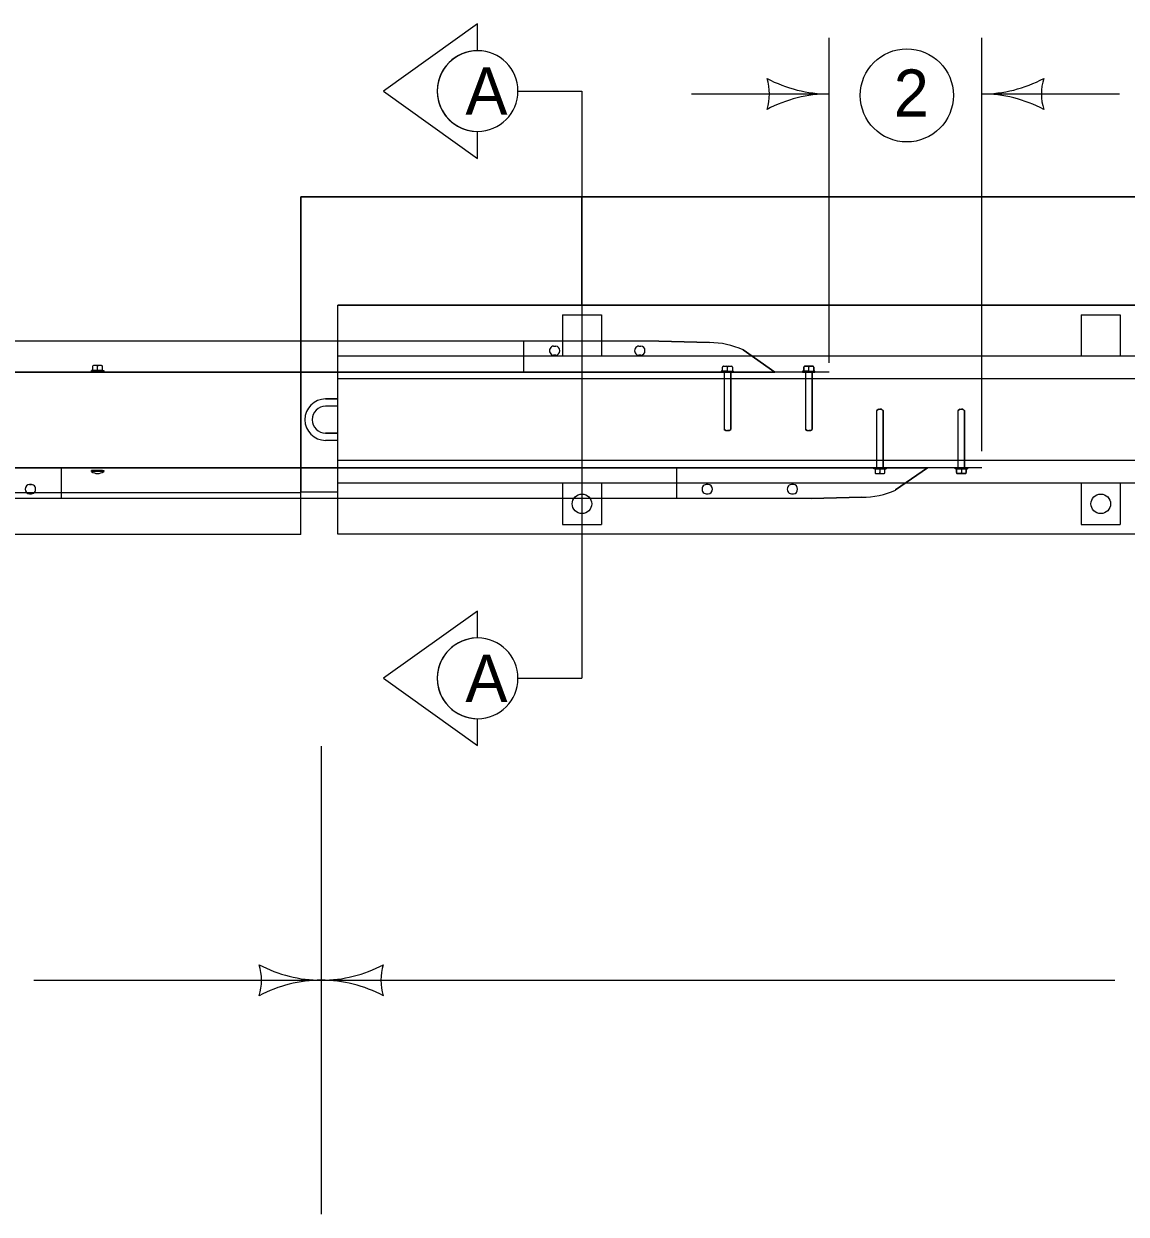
# Model space of a CAD drawing. Extents: x 10028 to 81668, y 3581 to 11018.
# Drawn here: x 14068.3 to 14423.4, y 8503.4 to 8886.8 of the extents above; entities that cross this region are included whole.
import ezdxf

# ---------------------------------------------------------------- set-up
doc = ezdxf.new("R2010")
doc.units = 0
for name, color, linetype in [('conPaving', 7, 'Continuous'), ('dsnCellsNorthArrow', 7, 'Continuous'), ('dsnTextTabulation', 7, 'Continuous'), ('Level 41', 7, 'Continuous'), ('Level 9', 7, 'Continuous')]:
    doc.layers.add(name, color=color, linetype=linetype)

msp = doc.modelspace()

# ---------------------------------------------------------------- linework, layer by layer
at = {"layer": 'conPaving'}
for p, q in [((14248.05, 8831.02), (14157.59, 8831.02)), ((14157.59, 8831.02), (14157.59, 8736.05)), ((14248.05, 8796.14), (14248.05, 8831.02)), ((14169.47, 8796.14), (14248.05, 8796.14)), ((14272.84, 8784.52), (13987.76, 8784.52)), ((14289.15, 8784.09), (14272.84, 8784.52)), ((14238.98, 8782.98), (14239.65, 8782.98)), ((14266.41, 8782.98), (14267.07, 8782.98)), ((14310.24, 8774.62), (14299.99, 8781.76)), ((14239.65, 8780.01), (14238.98, 8780.01)), ((14267.07, 8780.01), (14266.41, 8780.01)), ((14321.45, 8776.48), (14319.86, 8776.48)), ((14322.48, 8776.48), (14321.45, 8776.48)), ((13966.7, 8774.62), (14293.89, 8774.62)), ((14293.89, 8774.62), (14293.89, 8756.13)), ((14296.02, 8756.13), (14296.02, 8774.62)), ((14296.02, 8774.62), (14310.24, 8774.62)), ((14319.58, 8774.91), (14319.18, 8774.91)), ((14319.18, 8774.91), (14319.18, 8774.62)), ((14319.18, 8774.62), (14320.11, 8774.62)), ((14319.58, 8776.17), (14319.58, 8774.91)), ((14320.11, 8774.62), (14320.11, 8756.13)), ((14322.23, 8756.13), (14322.23, 8774.62)), ((14322.23, 8774.62), (14323.16, 8774.62)), ((14322.76, 8774.91), (14322.76, 8776.17)), ((14323.16, 8774.91), (14322.76, 8774.91)), ((14323.16, 8774.62), (14323.16, 8774.91)), ((14165.53, 8765.96), (14169.47, 8765.96)), ((14343.05, 8762.26), (14343.58, 8762.65)), ((14343.05, 8743.77), (14343.05, 8762.26)), ((14343.58, 8762.65), (14344.11, 8762.65)), ((14344.11, 8762.65), (14344.64, 8762.65)), ((14344.64, 8762.65), (14345.17, 8762.26)), ((14345.17, 8762.26), (14345.17, 8743.77)), ((14369.26, 8762.26), (14369.79, 8762.65)), ((14369.26, 8743.77), (14369.26, 8762.26)), ((14369.79, 8762.65), (14370.32, 8762.65)), ((14370.32, 8762.65), (14370.85, 8762.65)), ((14370.85, 8762.65), (14371.38, 8762.26)), ((14371.38, 8762.26), (14371.38, 8743.77)), ((14293.89, 8756.13), (14294.43, 8755.74)), ((14294.43, 8755.74), (14294.96, 8755.74)), ((14294.96, 8755.74), (14295.49, 8755.74)), ((14295.49, 8755.74), (14296.02, 8756.13)), ((14320.11, 8756.13), (14320.64, 8755.74)), ((14320.64, 8755.74), (14321.17, 8755.74)), ((14321.17, 8755.74), (14321.7, 8755.74)), ((14321.7, 8755.74), (14322.23, 8756.13)), ((14169.47, 8752.59), (14165.53, 8752.59)), ((14015.85, 8743.77), (14343.05, 8743.77)), ((14345.17, 8743.77), (14359.39, 8743.77)), ((14359.39, 8743.77), (14349.14, 8736.63)), ((14368.33, 8743.48), (14368.33, 8743.77)), ((14368.33, 8743.77), (14369.26, 8743.77)), ((14368.73, 8743.48), (14368.33, 8743.48)), ((14368.73, 8742.22), (14368.73, 8743.48)), ((14371.38, 8743.77), (14372.31, 8743.77)), ((14372.31, 8743.48), (14371.92, 8743.48)), ((14371.92, 8743.48), (14371.92, 8742.22)), ((14372.31, 8743.77), (14372.31, 8743.48)), ((14070.76, 8738.38), (14070.1, 8738.38)), ((14288.8, 8738.38), (14288.13, 8738.38)), ((14316.23, 8738.38), (14315.56, 8738.38)), ((14370.61, 8741.91), (14369.01, 8741.91)), ((14371.63, 8741.91), (14370.61, 8741.91)), ((14070.1, 8735.41), (14070.76, 8735.41)), ((14157.59, 8736.05), (14169.47, 8736.05)), ((14288.13, 8735.41), (14288.8, 8735.41)), ((14315.56, 8735.41), (14316.23, 8735.41)), ((14338.31, 8734.3), (14321.99, 8733.87)), ((14321.99, 8733.87), (14036.91, 8733.87))]:
    msp.add_line(p, q, dxfattribs=at)
for points in [[(14169.47, 8765.96), (14169.47, 8772.38), (14169.47, 8779.76), (14169.47, 8796.14)], [(14169.47, 8736.05), (14169.47, 8738.8), (14169.47, 8746.17), (14169.47, 8752.59)]]:
    msp.add_lwpolyline(points, dxfattribs=at)
for centre, radius, start, end in [((14165.53, 8759.28), 6.68, 90, 270), ((14092.06, 8745.29), 3.35, 233.5244, 306.4756)]:
    msp.add_arc(centre, radius, start, end, dxfattribs=at)
for centre, major_axis, ratio, start_param, end_param in [((14238.98, 8781.5), (0, 1.49), 0.899999, 0, 3.141593), ((14239.65, 8781.5), (0, 1.49), 0.899999, 3.141593, 6.283185), ((14266.41, 8781.5), (0, 1.49), 0.899999, 0, 3.141593), ((14267.07, 8781.5), (0, 1.49), 0.899999, 3.141593, 6.283185), ((14289.15, 8758.56), (25.97, 0), 0.98332, 1.140354, 1.570796), ((14319.86, 8776.17), (0, -0.315), 0.899999, 3.141593, 4.712389), ((14322.48, 8776.17), (0, -0.315), 0.899999, 1.570796, 3.141593), ((14369.01, 8742.22), (0, -0.315), 0.899999, 4.712389, 6.283185), ((14371.63, 8742.22), (0, -0.315), 0.899999, 6.283185, 7.853982), ((14070.1, 8736.89), (0, -1.49), 0.899999, 3.141593, 6.283185), ((14070.76, 8736.89), (0, -1.49), 0.899999, 0, 3.141593), ((14288.13, 8736.89), (0, 1.49), 0.899999, 0, 3.141593), ((14288.8, 8736.89), (0, 1.49), 0.899999, 3.141593, 6.283185), ((14315.56, 8736.89), (0, 1.49), 0.899999, 0, 3.141593), ((14316.23, 8736.89), (0, 1.49), 0.899999, 3.141593, 6.283185), ((14338.31, 8759.83), (25.97, 0), 0.98332, 4.712389, 5.142831)]:
    msp.add_ellipse(centre, major_axis=major_axis, ratio=ratio, start_param=start_param, end_param=end_param, dxfattribs=at)
at = {"layer": 'dsnCellsNorthArrow'}
for p, q in [((14214.48, 8886.78), (14184.15, 8865.12)), ((14214.48, 8878.12), (14214.48, 8886.78)), ((14184.15, 8865.12), (14214.48, 8843.45)), ((14214.48, 8843.45), (14214.48, 8852.12)), ((14157.59, 8774.6), (13819.42, 8774.63)), ((14157.59, 8722.25), (14157.59, 8774.6)), ((14214.48, 8697.64), (14184.15, 8675.97)), ((14214.48, 8688.97), (14214.48, 8697.64)), ((14184.15, 8675.97), (14214.48, 8654.31)), ((14214.48, 8654.31), (14214.48, 8662.97))]:
    msp.add_line(p, q, dxfattribs=at)
for centre, start, end in [((14214.48, 8865.12), 89.9948, 270.0052), ((14214.49, 8865.12), 90.0052, 269.9948), ((14214.48, 8865.12), 270.0052, 89.9948), ((14214.48, 8675.97), 89.9948, 270.0052), ((14214.49, 8675.97), 90.0052, 269.9948), ((14214.48, 8675.97), 270.0052, 89.9948)]:
    msp.add_arc(centre, 13, start, end, dxfattribs=at)
at = {"layer": 'dsnTextTabulation'}
for p, q in [((14327.72, 8777.61), (14327.72, 8882.25)), ((14376.88, 8749.1), (14376.88, 8882.25)), ((14227.48, 8865.12), (14248.05, 8865.12)), ((14248.05, 8865.12), (14248.05, 8675.97)), ((14283.35, 8864.19), (14327.73, 8864.19)), ((14376.88, 8864.19), (14421.25, 8864.19)), ((14660.99, 8796.14), (14169.47, 8796.14)), ((14169.47, 8722.41), (14169.47, 8796.14)), ((14660.99, 8779.76), (14169.47, 8779.76)), ((14660.99, 8772.38), (14169.47, 8772.38)), ((14660.99, 8746.17), (14169.47, 8746.17)), ((14660.99, 8738.8), (14169.47, 8738.8)), ((14660.99, 8722.41), (14169.47, 8722.41)), ((14227.48, 8675.97), (14248.05, 8675.97)), ((14164.12, 8654.09), (14164.12, 8503.37)), ((14071.5, 8578.73), (14164.12, 8578.73)), ((14164.12, 8578.73), (14419.77, 8578.73))]:
    msp.add_line(p, q, dxfattribs=at)
msp.add_circle((14352.75, 8863.73), 15, dxfattribs=at)
for centre, radius, start, end in [((14292.09, 8864.19), 16.42, 342.2666, 17.7333), ((14327.73, 8906.69), 42.5, 241.9275, 270), ((14292.09, 8864.19), 16.42, 342.2666, 17.7333), ((14327.73, 8906.69), 42.5, 241.9275, 270), ((14376.88, 8906.69), 42.5, 270, 298.0725), ((14376.88, 8906.69), 42.5, 270, 298.0725), ((14412.51, 8864.19), 16.42, 162.2666, 197.7334), ((14412.51, 8864.19), 16.42, 162.2666, 197.7334), ((14327.73, 8821.69), 42.5, 90, 118.0725), ((14327.73, 8821.69), 42.5, 90, 118.0725), ((14376.88, 8821.69), 42.5, 61.9275, 90), ((14376.88, 8821.69), 42.5, 61.9275, 90), ((14128.48, 8578.73), 16.42, 342.2667, 17.7334), ((14164.12, 8621.23), 42.5, 241.9275, 270), ((14164.12, 8621.23), 42.5, 270, 298.0725), ((14199.75, 8578.73), 16.42, 162.2666, 197.7334), ((14164.12, 8536.23), 42.5, 90, 118.0725), ((14164.12, 8536.23), 42.5, 61.9275, 90)]:
    msp.add_arc(centre, radius, start, end, dxfattribs=at)
at = {"layer": 'Level 41'}
for p, q in [((14241.82, 8793.02), (14254.4, 8793.02)), ((14241.82, 8793.02), (14241.82, 8779.76)), ((14254.4, 8793.02), (14254.4, 8779.76)), ((14408.94, 8793.02), (14421.52, 8793.02)), ((14408.94, 8793.02), (14408.94, 8779.76)), ((14421.52, 8793.02), (14421.52, 8779.76)), ((14169.47, 8765.96), (14165.53, 8765.96)), ((14169.47, 8763.6), (14165.53, 8763.6)), ((14169.47, 8754.95), (14165.53, 8754.95)), ((14169.47, 8752.59), (14165.53, 8752.59)), ((14241.82, 8738.8), (14241.82, 8725.54)), ((14254.4, 8738.8), (14254.4, 8725.54)), ((14408.94, 8738.8), (14408.94, 8725.54)), ((14421.52, 8738.8), (14421.52, 8725.54)), ((14241.82, 8725.54), (14254.4, 8725.54)), ((14408.94, 8725.54), (14421.52, 8725.54))]:
    msp.add_line(p, q, dxfattribs=at)
for centre in [(14248.11, 8732.17), (14415.23, 8732.17)]:
    msp.add_circle(centre, 3.15, dxfattribs=at)
for radius in [6.68, 4.33]:
    msp.add_arc((14165.53, 8759.28), radius, 90, 270, dxfattribs=at)
at = {"layer": 'Level 9'}
for p, q in [((14157.59, 8736.05), (14157.59, 8831.02)), ((14157.59, 8831.02), (16177.13, 8831.02)), ((14657.99, 8831.02), (14248.05, 8831.02)), ((14248.05, 8831.02), (14248.05, 8796.14)), ((14248.05, 8796.14), (14660.99, 8796.14)), ((14272.84, 8784.52), (13987.76, 8784.52)), ((14229.42, 8774.62), (14229.42, 8784.52)), ((14092.34, 8776.68), (14090.75, 8776.68)), ((14093.37, 8776.68), (14092.34, 8776.68)), ((14293.65, 8776.48), (14294.67, 8776.48)), ((14294.67, 8776.48), (14296.27, 8776.48)), ((14319.86, 8776.48), (14320.89, 8776.48)), ((14320.89, 8776.48), (14322.48, 8776.48)), ((14327.72, 8774.62), (13932.87, 8774.62)), ((14092.06, 8775.11), (14090.07, 8775.11)), ((14090.07, 8774.81), (14090.07, 8775.11)), ((14094.05, 8774.81), (14090.07, 8774.81)), ((14090.47, 8776.37), (14090.47, 8775.11)), ((14093.65, 8775.11), (14090.47, 8775.11)), ((14092.06, 8774.81), (14091, 8774.81)), ((14092.06, 8775.11), (14092.06, 8776.37)), ((14092.06, 8775.11), (14094.05, 8775.11)), ((14093.65, 8775.11), (14093.65, 8776.37)), ((14094.05, 8775.11), (14094.05, 8774.81)), ((14294.96, 8774.91), (14292.97, 8774.91)), ((14292.97, 8774.91), (14292.97, 8774.62)), ((14292.97, 8774.62), (14296.95, 8774.62)), ((14293.36, 8774.91), (14293.36, 8776.17)), ((14293.36, 8774.91), (14296.55, 8774.91)), ((14293.89, 8774.62), (14293.89, 8756.13)), ((14294.96, 8774.91), (14294.96, 8776.17)), ((14294.96, 8774.91), (14296.95, 8774.91)), ((14294.96, 8774.62), (14296.02, 8774.62)), ((14296.02, 8774.62), (14296.02, 8756.13)), ((14296.55, 8776.17), (14296.55, 8774.91)), ((14296.95, 8774.62), (14296.95, 8774.91)), ((14321.17, 8774.91), (14319.18, 8774.91)), ((14319.18, 8774.91), (14319.18, 8774.62)), ((14319.18, 8774.62), (14323.16, 8774.62)), ((14319.58, 8774.91), (14319.58, 8776.17)), ((14319.58, 8774.91), (14322.76, 8774.91)), ((14320.11, 8774.62), (14320.11, 8756.13)), ((14321.17, 8774.91), (14321.17, 8776.17)), ((14321.17, 8774.91), (14323.16, 8774.91)), ((14321.17, 8774.62), (14322.23, 8774.62)), ((14322.23, 8774.62), (14322.23, 8756.13)), ((14322.76, 8776.17), (14322.76, 8774.91)), ((14323.16, 8774.62), (14323.16, 8774.91)), ((14169.47, 8763.6), (14165.53, 8763.6)), ((14169.47, 8754.95), (14169.47, 8763.6)), ((14343.58, 8762.65), (14343.05, 8762.26)), ((14343.05, 8743.77), (14343.05, 8762.26)), ((14343.58, 8762.65), (14344.11, 8762.65)), ((14344.64, 8762.65), (14344.11, 8762.65)), ((14344.64, 8762.65), (14345.17, 8762.26)), ((14345.17, 8743.77), (14345.17, 8762.26)), ((14369.79, 8762.65), (14369.26, 8762.26)), ((14369.26, 8743.77), (14369.26, 8762.26)), ((14369.79, 8762.65), (14370.32, 8762.65)), ((14370.85, 8762.65), (14370.32, 8762.65)), ((14370.85, 8762.65), (14371.38, 8762.26)), ((14371.38, 8743.77), (14371.38, 8762.26)), ((14165.53, 8754.95), (14169.47, 8754.95)), ((14294.43, 8755.74), (14293.89, 8756.13)), ((14294.43, 8755.74), (14294.96, 8755.74)), ((14295.49, 8755.74), (14294.96, 8755.74)), ((14295.49, 8755.74), (14296.02, 8756.13)), ((14320.64, 8755.74), (14320.11, 8756.13)), ((14320.64, 8755.74), (14321.17, 8755.74)), ((14321.7, 8755.74), (14321.17, 8755.74)), ((14321.7, 8755.74), (14322.23, 8756.13)), ((14157.59, 8743.78), (13832.75, 8743.78)), ((14376.88, 8743.77), (13982.02, 8743.77)), ((14080.33, 8743.77), (14080.33, 8733.87)), ((14092.06, 8742.89), (14090.07, 8742.89)), ((14090.07, 8742.6), (14090.07, 8742.89)), ((14094.05, 8742.6), (14090.07, 8742.6)), ((14093.65, 8742.89), (14090.47, 8742.89)), ((14092.06, 8742.6), (14091, 8742.6)), ((14092.06, 8742.89), (14094.05, 8742.89)), ((14094.05, 8742.89), (14094.05, 8742.6)), ((14278.57, 8743.77), (14278.57, 8733.87)), ((14342.12, 8743.48), (14342.12, 8743.77)), ((14342.12, 8743.77), (14346.1, 8743.77)), ((14344.11, 8743.48), (14342.12, 8743.48)), ((14342.52, 8743.48), (14345.7, 8743.48)), ((14342.52, 8743.48), (14342.52, 8742.22)), ((14344.11, 8743.77), (14345.17, 8743.77)), ((14344.11, 8743.48), (14346.1, 8743.48)), ((14344.11, 8743.48), (14344.11, 8742.22)), ((14345.7, 8742.22), (14345.7, 8743.48)), ((14346.1, 8743.77), (14346.1, 8743.48)), ((14368.33, 8743.48), (14368.33, 8743.77)), ((14368.33, 8743.77), (14372.31, 8743.77)), ((14370.32, 8743.48), (14368.33, 8743.48)), ((14368.73, 8743.48), (14371.92, 8743.48)), ((14368.73, 8743.48), (14368.73, 8742.22)), ((14370.32, 8743.77), (14371.38, 8743.77)), ((14370.32, 8743.48), (14372.31, 8743.48)), ((14370.32, 8743.48), (14370.32, 8742.22)), ((14371.92, 8742.22), (14371.92, 8743.48)), ((14372.31, 8743.77), (14372.31, 8743.48)), ((14342.8, 8741.91), (14343.83, 8741.91)), ((14343.83, 8741.91), (14345.42, 8741.91)), ((14369.01, 8741.91), (14370.04, 8741.91)), ((14370.04, 8741.91), (14371.63, 8741.91)), ((14157.59, 8735.66), (13826.46, 8735.66)), ((14157.59, 8736.05), (14169.47, 8736.05)), ((14321.99, 8733.87), (14036.91, 8733.87)), ((14157.59, 8722.25), (13816.58, 8722.25))]:
    msp.add_line(p, q, dxfattribs=at)
for points in [[(14272.84, 8784.52), (14289.15, 8784.09)], [(14238.98, 8782.98), (14239.65, 8782.98)], [(14266.41, 8782.98), (14267.07, 8782.98)], [(14299.99, 8781.76), (14310.24, 8774.62)], [(14239.65, 8780.01), (14238.98, 8780.01)], [(14267.07, 8780.01), (14266.41, 8780.01)], [(14349.14, 8736.63), (14359.39, 8743.77)], [(14070.1, 8738.38), (14070.76, 8738.38)], [(14288.8, 8738.38), (14288.13, 8738.38)], [(14316.23, 8738.38), (14315.56, 8738.38)], [(14070.76, 8735.41), (14070.1, 8735.41)], [(14288.13, 8735.41), (14288.8, 8735.41)], [(14315.56, 8735.41), (14316.23, 8735.41)], [(14321.99, 8733.87), (14338.31, 8734.3)]]:
    msp.add_lwpolyline(points, dxfattribs=at)
msp.add_arc((14165.53, 8759.28), 4.33, 90, 270, dxfattribs=at)
for centre, major_axis, ratio, start_param, end_param in [((14238.98, 8781.5), (0, 1.49), 0.899999, 0, 3.141593), ((14239.65, 8781.5), (0, 1.49), 0.899999, 3.141593, 6.283185), ((14266.41, 8781.5), (0, 1.49), 0.899999, 0, 3.141593), ((14267.07, 8781.5), (0, 1.49), 0.899999, 3.141593, 6.283185), ((14289.15, 8758.56), (25.97, 0), 0.98332, 1.140354, 1.570796), ((14090.75, 8776.37), (0, -0.315), 0.899999, 3.141593, 4.712389), ((14091.78, 8776.37), (0, -0.315), 0.899999, 1.570796, 3.141593), ((14092.34, 8776.37), (0, -0.315), 0.899999, 3.141593, 4.712389), ((14093.37, 8776.37), (0, -0.315), 0.899999, 1.570796, 3.141593), ((14293.65, 8776.17), (0, 0.315), 0.899999, 6.283185, 7.853982), ((14294.67, 8776.17), (0, 0.315), 0.899999, 4.712389, 6.283185), ((14295.24, 8776.17), (0, 0.315), 0.899999, 0, 1.570796), ((14296.27, 8776.17), (0, 0.315), 0.899999, 4.712389, 6.283185), ((14319.86, 8776.17), (0, 0.315), 0.899999, 6.283185, 7.853982), ((14320.89, 8776.17), (0, 0.315), 0.899999, 4.712389, 6.283185), ((14321.45, 8776.17), (0, 0.315), 0.899999, 0, 1.570796), ((14322.48, 8776.17), (0, 0.315), 0.899999, 4.712389, 6.283185), ((14342.8, 8742.22), (0, 0.315), 0.899999, 1.570796, 3.141593), ((14343.83, 8742.22), (0, 0.315), 0.899999, 3.141593, 4.712389), ((14344.39, 8742.22), (0, 0.315), 0.899999, 1.570796, 3.141593), ((14345.42, 8742.22), (0, 0.315), 0.899999, 3.141593, 4.712389), ((14369.01, 8742.22), (0, 0.315), 0.899999, 1.570796, 3.141593), ((14370.04, 8742.22), (0, 0.315), 0.899999, 3.141593, 4.712389), ((14370.61, 8742.22), (0, 0.315), 0.899999, 1.570796, 3.141593), ((14371.63, 8742.22), (0, 0.315), 0.899999, 3.141593, 4.712389), ((14070.1, 8736.89), (0, -1.49), 0.899999, 3.141593, 6.283185), ((14070.76, 8736.89), (0, -1.49), 0.899999, 0, 3.141593), ((14288.13, 8736.89), (0, 1.49), 0.899999, 0, 3.141593), ((14288.8, 8736.89), (0, 1.49), 0.899999, 3.141593, 6.283185), ((14315.56, 8736.89), (0, 1.49), 0.899999, 0, 3.141593), ((14316.23, 8736.89), (0, 1.49), 0.899999, 3.141593, 6.283185), ((14338.31, 8759.83), (25.97, 0), 0.98332, 4.712389, 5.142831)]:
    msp.add_ellipse(centre, major_axis=major_axis, ratio=ratio, start_param=start_param, end_param=end_param, dxfattribs=at)

# ---------------------------------------------------------------- texts
at = {"layer": 'dsnCellsNorthArrow'}
for p in [(14210.56, 8857.52), (14210.56, 8668.37)]:
    msp.add_text('A', height=15.2, dxfattribs=at).set_placement(p)
at = {"layer": 'dsnTextTabulation'}
msp.add_text('2', height=15.2, dxfattribs=at).set_placement((14348.54, 8856.89))

doc.saveas('drawing.dxf')
